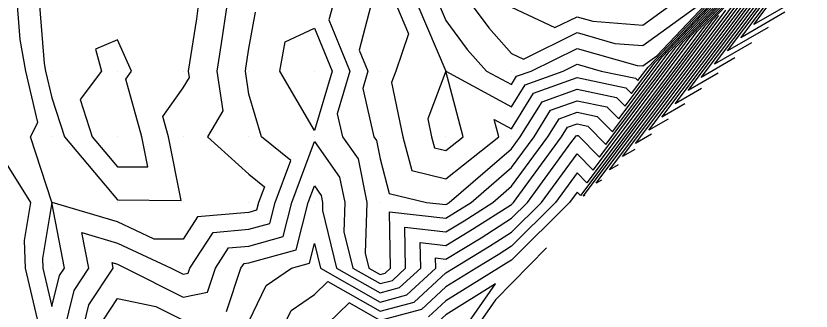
# Model space of a CAD drawing. Extents: x 2188792 to 2191981, y 386090 to 389710.
# Drawn here: x 2190754.7 to 2190875.8, y 388113.7 to 388158.6 of the extents above; entities that cross this region are included whole.
import ezdxf

# ---------------------------------------------------------------- set-up
doc = ezdxf.new("R2010")
doc.units = 0
for name, color, linetype in [('DTM Contours Major', 7, 'Continuous'), ('DTM Contours Minor', 7, 'Continuous'), ('Exist DTM QL2 LIDAR Elevation Point', 7, 'Continuous')]:
    doc.layers.add(name, color=color, linetype=linetype)

msp = doc.modelspace()

# ---------------------------------------------------------------- linework, layer by layer
at = {"layer": 'DTM Contours Major'}
for points in [[(2190871.52, 388169.27), (2190860.72, 388157.9), (2190840.71, 388131.25), (2190840.19, 388131.78), (2190839.04, 388130.21), (2190830.19, 388121.43), (2190829.45, 388120.95), (2190828.23, 388120.21), (2190820.19, 388115.22), (2190817.58, 388112.81)], [(2190764.73, 388110.21), (2190765.8, 388114.59), (2190769.51, 388120.21), (2190769.36, 388121.04), (2190770.18, 388120.79), (2190771.42, 388120.21), (2190780.18, 388115.77), (2190783.88, 388116.52), (2190785.1, 388120.21), (2190787.1, 388123.29), (2190790.18, 388123.57), (2190795.4, 388125), (2190796.72, 388130.21), (2190800.18, 388139.5), (2190804.02, 388134.05), (2190804.79, 388130.21), (2190804.66, 388125.74), (2190806.02, 388120.21), (2190810.18, 388117.84), (2190812.06, 388118.34), (2190814.08, 388120.21), (2190813.95, 388126.45), (2190820.19, 388125.72), (2190822.98, 388127.41), (2190827.34, 388130.21), (2190830.19, 388132.67), (2190835.74, 388140.21), (2190837.45, 388142.95), (2190840.19, 388143.94), (2190843.27, 388143.3), (2190845.57, 388140.98), (2190855.32, 388153.96), (2190868.42, 388167.75)], [(2190819.22, 388160.21), (2190820.19, 388157.94), (2190823.47, 388153.5), (2190826.38, 388150.21), (2190830.19, 388148.15), (2190830.98, 388149.42), (2190833.19, 388150.21), (2190840.19, 388153.68), (2190849.34, 388151.06), (2190850.19, 388151), (2190852.32, 388152.55), (2190865.31, 388166.23)], [(2190864.21, 388152.21), (2190859.12, 388149.26), (2190871.52, 388165.78)], [(2190851.52, 388140.59), (2190849.12, 388139.2), (2190866.12, 388161.84)], [(2190800.18, 388141.18), (2190794.92, 388150.21), (2190795.74, 388154.66), (2190800.18, 388156.74), (2190802.86, 388150.21), (2190800.18, 388141.18)], [(2190835.56, 388123.28), (2190827.75, 388115.35), (2190820.19, 388104.51), (2190812.18, 388108.21), (2190816.64, 388100.21), (2190810.18, 388094.41), (2190805.35, 388095.05), (2190803.15, 388090.21), (2190800.18, 388088.39), (2190793.36, 388087.03), (2190793.31, 388080.21), (2190790.18, 388075.85), (2190787.21, 388073.18), (2190787.69, 388070.21), (2190788.43, 388068.46), (2190787.82, 388060.21), (2190788.38, 388058.38), (2190783.49, 388051.23), (2190783, 388050.08)]]:
    msp.add_lwpolyline(points, dxfattribs=at)
at = {"layer": 'DTM Contours Minor'}
for points in [[(2190781.38, 388161.41), (2190780.18, 388161.94), (2190770.85, 388170.22), (2190770.18, 388179.67), (2190762.13, 388170.22), (2190760.75, 388169.65), (2190760.18, 388169.46), (2190758.29, 388160.21), (2190759.03, 388151.36), (2190759.23, 388150.21), (2190760.18, 388146.12), (2190762.09, 388140.21), (2190770.18, 388130.59), (2190779.87, 388130.52), (2190777.96, 388140.21), (2190777.1, 388143.3), (2190780.18, 388147.66), (2190781.13, 388149.26), (2190780.99, 388150.21), (2190782.24, 388158.16), (2190782.54, 388160.21), (2190781.38, 388161.41)], [(2190832.28, 388172.71), (2190830.77, 388174.49), (2190821.99, 388172.17), (2190821.44, 388173.71), (2190817, 388173.4), (2190816.61, 388170.22), (2190818.8, 388168.83), (2190820.19, 388167.11), (2190824.62, 388164.65), (2190829.95, 388160.21), (2190830.05, 388160.08), (2190830.19, 388159.93), (2190836.8, 388156.83), (2190840.19, 388158.5), (2190842.58, 388157.82), (2190850.19, 388157.23), (2190859.09, 388163.7), (2190856.29, 388166.32), (2190850.94, 388164.06), (2190849.23, 388163.34), (2190840.96, 388162.65), (2190835.48, 388172.33), (2190832.28, 388172.71)], [(2190870.9, 388168.96), (2190859.64, 388157.11), (2190841.68, 388133.2), (2190840.19, 388134.7), (2190836.9, 388130.21), (2190830.19, 388123.55), (2190828.15, 388122.24), (2190824.8, 388120.21), (2190820.19, 388117.35), (2190816.48, 388113.92), (2190810.18, 388112.23), (2190805.48, 388114.91), (2190800.6, 388110.21)], [(2190874.36, 388161.5), (2190867.12, 388157.31), (2190875.85, 388168.93)], [(2190786.8, 388113.6), (2190788.99, 388120.21), (2190789.46, 388120.93), (2190790.18, 388121), (2190797.41, 388122.98), (2190799.25, 388130.21), (2190800.18, 388132.72), (2190801.22, 388131.25), (2190801.43, 388130.21), (2190801.39, 388129), (2190803.56, 388120.21), (2190810.18, 388116.44), (2190813.16, 388117.23), (2190816.38, 388120.21), (2190816.3, 388124.1), (2190820.19, 388123.64), (2190824.28, 388126.12), (2190830.19, 388129.91), (2190830.49, 388130.21), (2190831.3, 388131.33), (2190837.84, 388140.21), (2190838.74, 388141.66), (2190840.19, 388142.18), (2190841.82, 388141.84), (2190844.6, 388139.03), (2190856.4, 388154.74), (2190869.04, 388168.05)], [(2190790.18, 388112.08), (2190792.82, 388117.58), (2190796.67, 388120.21), (2190799.43, 388120.97), (2190800.18, 388123.94), (2190801.11, 388120.21), (2190810.18, 388115.04), (2190814.27, 388116.13), (2190818.68, 388120.21), (2190818.65, 388121.75), (2190820.19, 388121.57), (2190825.57, 388124.83), (2190830.19, 388127.79), (2190832.63, 388130.21), (2190839.25, 388139.28), (2190839.94, 388140.21), (2190840.04, 388140.36), (2190840.19, 388140.42), (2190840.36, 388140.38), (2190843.63, 388137.09), (2190857.48, 388155.53), (2190869.66, 388168.36), (2190868.43, 388168.18), (2190867.51, 388168.07)], [(2190794.91, 388110.21), (2190796.62, 388113.77), (2190800.18, 388116.21), (2190802.22, 388118.17), (2190810.18, 388113.63), (2190815.37, 388115.02), (2190820.19, 388119.47), (2190821.37, 388120.21), (2190826.86, 388123.54), (2190830.19, 388125.67), (2190834.76, 388130.21), (2190840.19, 388137.63), (2190842.65, 388135.14), (2190858.56, 388156.32), (2190870.28, 388168.66), (2190868.91, 388168.46), (2190867.88, 388168.34)], [(2190871.83, 388159.18), (2190865.12, 388155.3), (2190874.77, 388168.14)], [(2190802.97, 388160.21), (2190802.4, 388158), (2190805.59, 388150.21), (2190803.66, 388143.68), (2190804.45, 388140.21), (2190806.82, 388136.85), (2190808.16, 388130.21), (2190807.92, 388122.47), (2190808.48, 388120.21), (2190810.18, 388119.24), (2190810.95, 388119.45), (2190811.78, 388120.21), (2190811.6, 388128.8), (2190820.19, 388127.79), (2190821.69, 388128.71), (2190824.04, 388130.21), (2190830.19, 388135.52), (2190833.64, 388140.21), (2190836.16, 388144.24), (2190840.19, 388145.7), (2190844.73, 388144.75), (2190846.54, 388142.92), (2190854.24, 388153.17), (2190867.8, 388167.44)], [(2190808.77, 388160.21), (2190807.02, 388153.38), (2190808.32, 388150.21), (2190807.53, 388147.56), (2190809.22, 388140.21), (2190809.62, 388139.65), (2190810.18, 388136.85), (2190811.56, 388131.59), (2190817.26, 388130.21), (2190820.19, 388129.87), (2190820.4, 388130), (2190820.73, 388130.21), (2190830.19, 388138.38), (2190831.54, 388140.21), (2190834.86, 388145.54), (2190840.19, 388147.46), (2190846.18, 388146.21), (2190847.52, 388144.87), (2190853.16, 388152.38), (2190867.18, 388167.14)], [(2190812.66, 388160.21), (2190814.49, 388155.91), (2190812.58, 388150.21), (2190811.93, 388148.46), (2190813.67, 388140.21), (2190815.03, 388135.05), (2190820.19, 388133.81), (2190828.25, 388140.21), (2190827.55, 388142.85), (2190830.19, 388141.42), (2190833.57, 388146.83), (2190840.19, 388149.22), (2190847.64, 388147.67), (2190848.49, 388146.81), (2190852.08, 388151.59), (2190866.56, 388166.83)], [(2190815.94, 388160.21), (2190820.18, 388150.22), (2190820.18, 388150.21), (2190817.47, 388142.93), (2190818.04, 388140.21), (2190818.49, 388138.52), (2190820.19, 388138.11), (2190822.84, 388140.21), (2190820.19, 388150.21), (2190830.19, 388144.78), (2190832.28, 388148.13), (2190838.07, 388150.21), (2190840.19, 388151.26), (2190843.86, 388150.21), (2190849.1, 388149.12), (2190849.46, 388148.76), (2190851, 388150.8), (2190865.93, 388166.53)], [(2190866.75, 388154.53), (2190861.12, 388151.27), (2190872.61, 388166.57)], [(2190869.29, 388156.85), (2190863.12, 388153.28), (2190873.69, 388167.36)], [(2190859.13, 388147.56), (2190855.12, 388145.23), (2190869.36, 388164.2)], [(2190861.67, 388149.88), (2190857.12, 388147.25), (2190870.44, 388164.99)], [(2190856.6, 388145.24), (2190853.12, 388143.22), (2190868.28, 388163.41)], [(2190824.23, 388160.21), (2190826.76, 388156.79), (2190830.19, 388152.91), (2190832.02, 388152.05), (2190840.19, 388156.09), (2190845.96, 388154.44), (2190850.19, 388154.12), (2190860.81, 388161.83)], [(2190854.06, 388142.91), (2190851.12, 388141.21), (2190867.2, 388162.63)], [(2190848.98, 388138.26), (2190847.12, 388137.19), (2190865.04, 388161.05)], [(2190786.84, 388160.21), (2190785.99, 388154.41), (2190785.33, 388150.21), (2190786.21, 388144.18), (2190783.87, 388140.21), (2190790.18, 388134.51), (2190792.55, 388132.58), (2190791.67, 388130.21), (2190791.37, 388129.03), (2190790.18, 388128.7), (2190782.39, 388128), (2190780.18, 388124.6), (2190775.76, 388124.64), (2190770.18, 388127.23), (2190760.2, 388130.21), (2190760.18, 388130.24), (2190756.93, 388140.21), (2190758.02, 388142.37), (2190756.21, 388150.21), (2190755.37, 388155.03), (2190754.93, 388160.21)], [(2190761.94, 388110.21), (2190763.57, 388116.82), (2190765.81, 388120.21), (2190764.76, 388125.63), (2190770.18, 388124.01), (2190778.35, 388120.21), (2190780.18, 388119.28), (2190780.96, 388119.44), (2190781.21, 388120.21), (2190784.75, 388125.65), (2190790.18, 388126.13), (2190793.38, 388127.01), (2190794.2, 388130.21), (2190796.58, 388136.61), (2190792.14, 388140.21), (2190790.18, 388146.72), (2190789.67, 388150.21), (2190789.74, 388150.65), (2190790.18, 388153.65), (2190791.2, 388159.2)], [(2190843.91, 388133.62), (2190843.12, 388133.16), (2190862.88, 388159.47)], [(2190846.44, 388135.94), (2190845.12, 388135.17), (2190863.96, 388160.26)], [(2190841.37, 388131.29), (2190841.12, 388131.15), (2190861.8, 388158.69)], [(2190771.43, 388148.97), (2190772.31, 388150.21), (2190770.18, 388155), (2190766.84, 388153.55), (2190767.76, 388150.21), (2190764.5, 388145.9), (2190766.34, 388140.21), (2190770.18, 388135.64), (2190774.78, 388135.61), (2190773.88, 388140.21), (2190771.43, 388148.97)], [(2190751.41, 388138.98), (2190756.94, 388130.21), (2190755.97, 388124.42), (2190756.13, 388120.21), (2190757.96, 388112.42)], [(2190761.33, 388119.06), (2190762.1, 388120.21), (2190760.18, 388130.18), (2190758.74, 388121.65), (2190758.8, 388120.21), (2190760.18, 388114.36), (2190761.33, 388119.06)], [(2190827.79, 388117.81), (2190820.19, 388113.09), (2190818.69, 388111.71), (2190813.1, 388110.21), (2190820.19, 388106.93), (2190827.79, 388117.81)], [(2190768.04, 388112.35), (2190770.18, 388115.6), (2190776.02, 388114.37), (2190780.18, 388112.26)]]:
    msp.add_lwpolyline(points, dxfattribs=at)
at = {"layer": 'Exist DTM QL2 LIDAR Elevation Point'}
for p, q in [((2190760.18, 388150.21), (2190760.18, 388150.21)), ((2190770.18, 388150.21), (2190770.18, 388150.21)), ((2190780.18, 388150.21), (2190780.18, 388150.21)), ((2190790.18, 388150.21), (2190790.18, 388150.21)), ((2190800.18, 388150.21), (2190800.18, 388150.21)), ((2190810.18, 388150.21), (2190810.18, 388150.21)), ((2190820.19, 388150.21), (2190820.19, 388150.21)), ((2190830.19, 388150.21), (2190830.19, 388150.21)), ((2190840.19, 388150.21), (2190840.19, 388150.21)), ((2190850.19, 388150.21), (2190850.19, 388150.21)), ((2190760.18, 388140.21), (2190760.18, 388140.21)), ((2190770.18, 388140.21), (2190770.18, 388140.21)), ((2190780.18, 388140.21), (2190780.18, 388140.21)), ((2190790.18, 388140.21), (2190790.18, 388140.21)), ((2190800.18, 388140.21), (2190800.18, 388140.21)), ((2190810.18, 388140.21), (2190810.18, 388140.21)), ((2190820.19, 388140.21), (2190820.19, 388140.21)), ((2190830.19, 388140.21), (2190830.19, 388140.21)), ((2190840.19, 388140.21), (2190840.19, 388140.21)), ((2190760.18, 388130.21), (2190760.18, 388130.21)), ((2190770.18, 388130.21), (2190770.18, 388130.21)), ((2190780.18, 388130.21), (2190780.18, 388130.21)), ((2190790.18, 388130.21), (2190790.18, 388130.21)), ((2190800.18, 388130.21), (2190800.18, 388130.21)), ((2190810.18, 388130.21), (2190810.18, 388130.21)), ((2190820.19, 388130.21), (2190820.19, 388130.21)), ((2190830.19, 388130.21), (2190830.19, 388130.21)), ((2190840.19, 388130.21), (2190840.19, 388130.21)), ((2190760.18, 388120.21), (2190760.18, 388120.21)), ((2190770.18, 388120.21), (2190770.18, 388120.21)), ((2190780.18, 388120.21), (2190780.18, 388120.21)), ((2190790.18, 388120.21), (2190790.18, 388120.21)), ((2190800.18, 388120.21), (2190800.18, 388120.21)), ((2190810.18, 388120.21), (2190810.18, 388120.21)), ((2190820.19, 388120.21), (2190820.19, 388120.21)), ((2190830.19, 388120.21), (2190830.19, 388120.21))]:
    msp.add_line(p, q, dxfattribs=at)

doc.saveas('drawing.dxf')
